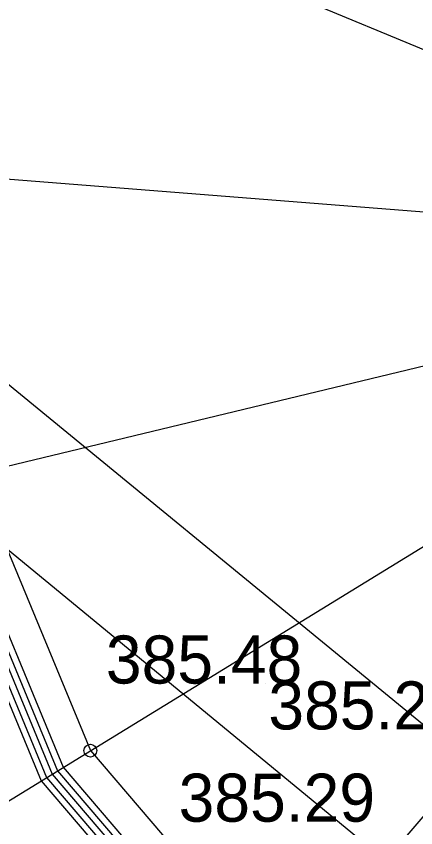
# Model space of a CAD drawing. Extents: x -438233 to -437334, y -1133133 to -1132623.
# Drawn here: x -437507.55 to -437501.31, y -1132701.62 to -1132688.95 of the extents above; entities that cross this region are included whole.
import ezdxf

# ---------------------------------------------------------------- set-up
doc = ezdxf.new("R2010")
doc.units = 0
for name, color, linetype in [('OSY', 7, 'Continuous'), ('SILNA 1', 7, 'Continuous'), ('Vrstva 1', 7, 'Continuous'), ('Vrstva 10', 7, 'Continuous'), ('Vrstva 15', 7, 'Continuous'), ('Vrstva 3', 7, 'Continuous')]:
    doc.layers.add(name, color=color, linetype=linetype)

msp = doc.modelspace()

# ---------------------------------------------------------------- linework, layer by layer
at = {"layer": 'OSY'}
for p, q in [((-437510.736, -1132685.52), (-437500.572, -1132689.726)), ((-437512.086, -1132691.148), (-437501.119, -1132692.008)), ((-437511.63, -1132696.918), (-437500.935, -1132694.348)), ((-437509.414, -1132702.265), (-437500.036, -1132696.515)), ((-437505.653, -1132706.665), (-437498.512, -1132698.299))]:
    msp.add_line(p, q, dxfattribs=at)
msp.add_lwpolyline([(-437497.138, -1132678.053), (-437501.46, -1132679.844), (-437505.018, -1132682.884), (-437507.462, -1132686.875), (-437508.553, -1132691.425), (-437508.185, -1132696.09), (-437506.393, -1132700.413), (-437503.353, -1132703.97), (-437499.362, -1132706.414), (-437494.812, -1132707.505), (-437490.147, -1132707.137), (-437485.824, -1132705.345), (-437482.267, -1132702.305), (-437479.823, -1132698.315), (-437478.732, -1132693.764), (-437479.1, -1132689.099), (-437480.892, -1132684.777), (-437483.932, -1132681.219), (-437487.922, -1132678.775), (-437492.473, -1132677.684)], close=True, dxfattribs=at)
at = {"layer": 'SILNA 1'}
msp.add_circle((-437506.393, -1132700.413), 0.1, dxfattribs=at)
at = {"layer": 'Vrstva 1'}
for p, q in [((-437503.651, -1132699.366), (-437503.651, -1132699.366)), ((-437502.515, -1132701.522), (-437502.515, -1132701.522))]:
    msp.add_line(p, q, dxfattribs=at)
msp.add_circle((-437493.643, -1132692.599), 21.662, dxfattribs=at)
msp.add_arc((-437493.642, -1132692.595), 19.15, 161.159, 229.4804, dxfattribs=at)
at = {"layer": 'Vrstva 10'}
for points in [[(-437508.993, -1132693.615), (-437492.614, -1132707.039)], [(-437510.402, -1132695.035), (-437493.81, -1132708.688)]]:
    msp.add_lwpolyline(points, dxfattribs=at)
at = {"layer": 'Vrstva 15'}
for points in [[(-437502.577, -1132679.625), (-437505.705, -1132682.298), (-437508.297, -1132686.529), (-437509.454, -1132691.355), (-437509.063, -1132696.301), (-437507.163, -1132700.885), (-437503.939, -1132704.658), (-437499.708, -1132707.249), (-437494.883, -1132708.406), (-437489.936, -1132708.016), (-437485.352, -1132706.115), (-437481.58, -1132702.892), (-437478.988, -1132698.66), (-437477.894, -1132694.099)], [(-437508.511, -1132697.11), (-437506.99, -1132700.779), (-437503.859, -1132704.444)], [(-437508.419, -1132697.072), (-437506.904, -1132700.726), (-437503.819, -1132704.337)], [(-437508.329, -1132697.028), (-437506.818, -1132700.673), (-437503.778, -1132704.23)], [(-437508.604, -1132697.149), (-437507.077, -1132700.832), (-437503.899, -1132704.551)]]:
    msp.add_lwpolyline(points, dxfattribs=at)

# ---------------------------------------------------------------- texts
at = {"layer": 'Vrstva 3'}
for s, p in [('385.48 ', (-437506.151, -1132699.366)), ('385.29 ', (-437503.614, -1132700.082)), ('385.29 ', (-437505.015, -1132701.522))]:
    msp.add_text(s, height=0.75, dxfattribs=at).set_placement(p)

doc.saveas('drawing.dxf')
